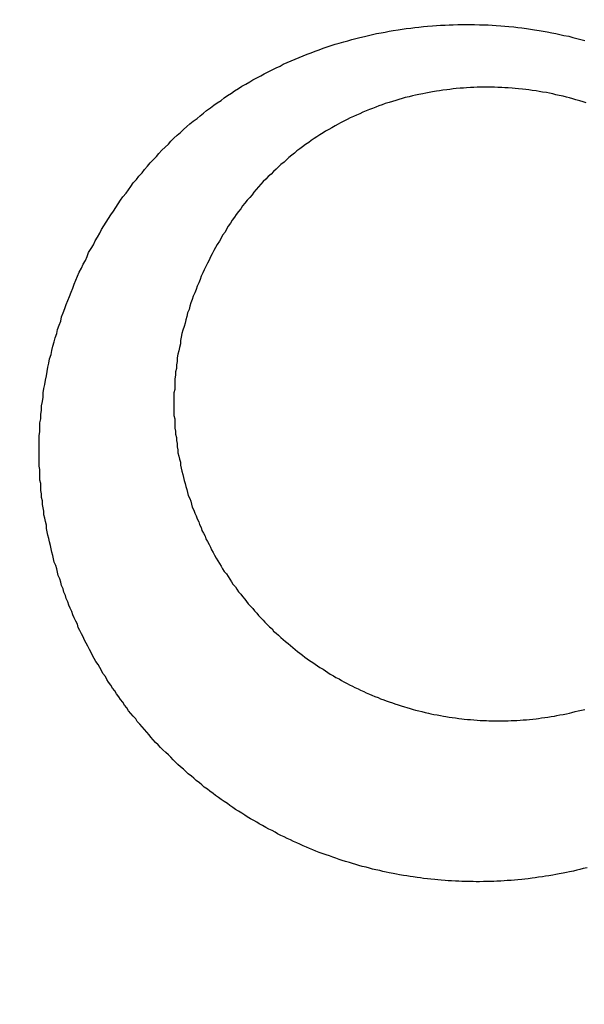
# Model space of a CAD drawing. Header units: millimetres. Extents: x -604189 to 881711, y -381903 to -7297.
# Tile 732 of 1056: x -572245 to -572238, y -161833 to -161821. Entities that reach past the tile are written whole.
import ezdxf

# ---------------------------------------------------------------- set-up
doc = ezdxf.new("R2010")
doc.units = ezdxf.units.MM
doc.header["$LTSCALE"] = 100
doc.linetypes.add('0.5_0.5', pattern=[1, 0.5, -0.5])
doc.linetypes.add('ACAD_ISO04W100', pattern=[30.5, 24, -3, 0.5, -3])
doc.layers.get('Defpoints').update_dxf_attribs({"color": 30})
doc.layers.add('OPIS', color=7, linetype='Continuous')
doc.layers.add('strop osie', color=80, linetype='ACAD_ISO04W100', lineweight=5)
doc.styles.get("Standard").update_dxf_attribs({"font": 'romans.shx', "width": 0.5})
doc.dimstyles.new('1 50', dxfattribs={"dimtxt": 150, "dimasz": 80, "dimexe": 1, "dimexo": 1, "dimgap": 20, "dimtad": 1, "dimdec": 0, "dimlfac": 0.1, "dimtxsty": 'Standard', "dimblk": 'ARCHTICK', "dimcen": 200, "dimclrd": 2, "dimadec": 1, "dimazin": 0, "dimtfac": 1, "dimtdec": 0, "dimtmove": 0, "dimatfit": 3, "dimldrblk": 'ARCHTICK', "dimfxl": 120, "dimfxlon": 1, "dimtfill": 1, "dimarcsym": 0})

# ---------------------------------------------------------------- blocks, each defined once
blk = doc.blocks.new('_ArchTick')
at = {"layer": 'strop osie', "color": 0, "const_width": 0.15}
blk.add_lwpolyline([(-0.5, -0.5), (0.5, 0.5)], dxfattribs=at)
blk = doc.blocks.new('*D3294')
at = {"layer": 'Defpoints', "color": 0, "linetype": 'ByBlock', "lineweight": 5, "transparency": 16777216}
for p in [(-595783.126, -159420.303), (-593748.924, -159420.303), (-552118.935, -179940.303)]:
    blk.add_point(p, dxfattribs=at)
at = {"layer": 'OPIS', "color": 0, "linetype": 'Continuous', "lineweight": -2, "transparency": 16777216}
for p, q in [((-595723.126, -159420.303), (-595784.126, -159420.303)), ((-595723.126, -179940.303), (-595784.126, -179940.303))]:
    blk.add_line(p, q, dxfattribs=at)
at = {"layer": 'OPIS', "color": 2, "lineweight": -2, "transparency": 16777216}
blk.add_line((-595783.126, -179940.303), (-595783.126, -159420.303), dxfattribs=at)
at = {"layer": 'OPIS', "color": 2, "linetype": 'ByBlock', "lineweight": -2, "transparency": 16777216, "xscale": 80, "yscale": 80, "zscale": 80}
for p, rotation in [((-595783.126, -159420.303), 90), ((-595783.126, -179940.303), 270)]:
    blk.add_blockref('_ArchTick', p, dxfattribs=dict(at, rotation=rotation))
at = {"layer": 'OPIS', "color": 0, "linetype": 'ByBlock', "lineweight": 13, "transparency": 16777216, "insert": (-595878.126, -169680.303), "char_height": 150, "attachment_point": 5, "rotation": 90, "bg_fill": 3, "box_fill_scale": 1.1, "bg_fill_color": 256, "bg_fill_true_color": 13158600, "bg_fill_transparency": 0}
blk.add_mtext('2052', dxfattribs=at)

msp = doc.modelspace()

# ---------------------------------------------------------------- hatches: boundary and pattern name
at = {"layer": 'OPIS', "linetype": 'ByBlock', "lineweight": 9}
h = msp.add_hatch(dxfattribs=at)
h.set_pattern_fill('ANSI37', color=0, scale=120, angle=45)
h.set_pattern_definition([(90, (-306927.96, 32475.8), (-381, 0), []), (180, (-306927.96, 32475.8), (-6e-14, -381), [])])
h.paths.add_polyline_path([(-564958.914, -172987.785), (-564958.914, -172265.291), (-565588.914, -172265.291), (-565588.914, -172265.291), (-565628.914, -172265.291), (-565628.914, -172420.3), (-565928.914, -172420.3), (-565928.914, -172265.293), (-565968.914, -172265.293), (-566598.914, -172265.293), (-566598.914, -172987.791, -0.414214), (-566255.978, -173330.728, -0.414052), (-566598.725, -173673.665), (-564960.201, -173673.656, -0.413115), (-565301.851, -173330.722, -0.414214)])
h.paths.add_polyline_path([(-563317.853, -172270.285), (-563958.914, -172270.285), (-563958.914, -172270.285), (-563998.914, -172270.285), (-563998.914, -172420.3), (-564288.914, -172420.3), (-564288.914, -172265.291), (-564328.914, -172265.291), (-564958.914, -172265.291), (-564958.914, -172987.785, -0.414214), (-564615.978, -173330.722, -0.414052), (-564958.725, -173673.658), (-563319.869, -173673.659, -0.412493), (-563660.789, -173330.728, -0.414214), (-563317.853, -172987.791)])
h.paths.add_polyline_path([(-562443.921, -172420.3), (-562658.914, -172420.3), (-562658.914, -172270.285), (-562698.914, -172270.285), (-563317.853, -172270.285), (-563317.853, -172987.791, -0.414214), (-562974.916, -173330.728, -0.414052), (-563317.663, -173673.665), (-562443.921, -173685.504)])
h.paths.add_polyline_path([(-562030.397, -172946.835, -0.330214), (-561835.821, -172684.34, -0.155268), (-561986.974, -172216.948, -0.443866), (-562283.974, -172485.594), (-562283.974, -172198.948), (-562289.824, -172198.948), (-562289.824, -172161.148), (-562318.924, -172161.148), (-562318.924, -172420.3), (-562443.921, -172420.3), (-562443.921, -173690.906), (-562060.928, -173690.694), (-562060.928, -173828.803), (-561442.163, -173828.803), (-561440.598, -173828.041), (-561440.598, -173828.803), (-560917.614, -173828.803), (-560910.306, -172420.3), (-561118.924, -172420.3), (-561118.924, -172161.148), (-561141.424, -172161.148), (-561141.424, -172207.948), (-561147.274, -172207.948), (-561147.274, -173026.498, -0.106281), (-561482.373, -172966.064, -0.965528)])
h.paths.add_polyline_path([(-569358.914, -172147.298), (-569368.914, -172147.298), (-569368.914, -172152.298), (-569358.914, -172420.3)], flags=16)
h.paths.add_polyline_path([(-569434.414, -172167.566), (-569436.684, -172167.037, -0.348623), (-569444.414, -172157.298, -0.414214), (-569434.414, -172147.298), (-569432.914, -172147.298), (-569432.914, -172137.298), (-569412.914, -172137.298), (-569412.914, -172095.298), (-569358.914, -172095.298), (-569358.914, -172147.298), (-569368.914, -172152.298)], flags=16)
h.paths.add_polyline_path([(-569444.414, -172157.298, -1), (-569424.414, -172157.298, -0.414214), (-569434.414, -172167.298), (-569434.414, -172167.566), (-569432.144, -172167.037, -0.482996)], flags=16)
h.paths.add_polyline_path([(-570317.764, -172888.159, -1), (-569769.066, -172888.159, -1)], flags=16)
h.paths.add_polyline_path([(-566598.914, -172265.293), (-567228.914, -172265.293), (-567228.914, -172265.293), (-567268.914, -172265.293), (-567268.914, -172420.3), (-567568.914, -172420.3), (-567568.914, -172265.291), (-567608.914, -172265.291), (-568238.914, -172265.291), (-568238.914, -172987.788, -0.414214), (-567895.978, -173330.725, -1), (-568581.851, -173330.725, -0.414214), (-568238.914, -172987.788), (-568238.914, -172265.291), (-568868.914, -172265.291), (-568868.914, -172265.291), (-568908.914, -172265.291), (-568908.914, -172420.3), (-569233.914, -172420.3), (-569233.913, -173827.215), (-569188.929, -173827.19), (-569188.929, -173694.629), (-566598.725, -173673.665, -0.414375), (-566941.851, -173330.728, -0.414214), (-566598.914, -172987.791)])
h.paths.add_polyline_path([(-572120.786, -158265.615), (-571320.791, -158262.947), (-571633.005, -158577.251, -0.297068), (-571469.456, -158828.231, -0.419695), (-571748.929, -159102.533), (-571748.929, -159611.059), (-571275.713, -159611.059), (-571214.429, -159611.059), (-571192.429, -159611.059), (-571148.429, -159611.059), (-571148.429, -159601.059), (-571085.429, -159601.059), (-570335.942, -159605.109), (-570335.942, -159420.303), (-569233.921, -159420.303), (-569233.921, -158097.444), (-574223.921, -158097.444), (-574223.921, -159420.303), (-573158.929, -159420.303), (-573158.929, -159611.059), (-573086.929, -159611.059), (-572477.429, -159612.072), (-572477.429, -159611.059), (-572455.429, -159611.059), (-572411.429, -159611.059), (-572411.429, -159601.059), (-572348.429, -159601.059), (-571748.929, -159603.45), (-571748.929, -159102.533, -0.408754), (-572018.154, -158828.231, -0.334215), (-571819.787, -158564.613)])
h.paths.add_polyline_path([(-571515.036, -159592.366), (-571515.339, -159252.667), (-571963.115, -159253.066), (-571962.812, -159592.766)], flags=24)
h.paths.add_polyline_path([(-571705.061, -158166.881), (-571705.061, -157654.119), (-571945.061, -157654.119), (-571945.061, -158166.881)], flags=9)
h.paths.add_polyline_path([(-563090.358, -172828.22), (-563090.667, -172481.849), (-563538.443, -172482.249), (-563538.134, -172828.62)], flags=9)
h.paths.add_polyline_path([(-561529.777, -172649.99), (-561530.086, -172303.619), (-561977.862, -172304.018), (-561977.553, -172650.389)], flags=25)
h.paths.add_polyline_path([(-561455.962, -173757.531), (-561455.962, -174270.293), (-561215.962, -174270.293), (-561215.962, -173757.531)], flags=9)
h.paths.add_polyline_path([(-569817.151, -172584.642), (-569817.454, -172244.943), (-570265.23, -172245.342), (-570264.927, -172585.042)], flags=24)
h.paths.add_polyline_path([(-570193.415, -172731.493), (-570193.415, -173044.826), (-569893.415, -173044.826), (-569893.415, -172731.493)], flags=8)
h.paths.add_polyline_path([(-570746.563, -173757.531), (-570746.563, -174270.293), (-570506.563, -174270.293), (-570506.563, -173757.531)], flags=9)
h.paths.add_polyline_path([(-570778.783, -172791.689), (-570246.64, -172791.689), (-570246.64, -172566.689), (-570778.783, -172566.689)], flags=24)
h.paths.add_polyline_path([(-572214.965, -173241.751), (-569885.679, -173241.751), (-569885.679, -172973.894), (-572214.965, -172973.894)], flags=24)
edge = h.paths.add_edge_path()
edge.add_line((-569358.914, -172220.297), (-569358.914, -171970.3))
edge.add_line((-569358.914, -171970.3), (-572181.901, -171970.3))
edge.add_line((-572181.901, -171970.3), (-572181.901, -172095.298))
edge.add_line((-572181.901, -172095.298), (-572109.901, -172095.298))
edge.add_line((-572109.901, -172095.298), (-572048.617, -172095.298))
edge.add_line((-572048.617, -172095.298), (-571561.686, -172095.298))
edge.add_line((-571561.686, -172095.298), (-571500.401, -172095.298))
edge.add_line((-571500.401, -172095.298), (-571478.401, -172095.298))
edge.add_line((-571478.401, -172095.298), (-571456.401, -172095.298))
edge.add_line((-571456.401, -172095.298), (-571395.117, -172095.298))
edge.add_line((-571395.117, -172095.298), (-570908.199, -172095.298))
edge.add_line((-570908.199, -172095.298), (-570846.914, -172095.298))
edge.add_line((-570846.914, -172095.298), (-570774.914, -172095.298))
edge.add_line((-570774.914, -172095.298), (-570728.914, -172095.298))
edge.add_line((-570728.914, -172095.298), (-570728.914, -172085.298))
edge.add_line((-570728.914, -172085.298), (-570665.914, -172085.298))
edge.add_line((-570665.914, -172085.298), (-569465.914, -172095.298))
edge.add_line((-569465.914, -172095.298), (-570268.581, -172095.298))
edge.add_line((-570268.581, -172095.298), (-570268.581, -172119.798))
edge.add_line((-570268.581, -172119.798), (-570197.581, -172119.798))
edge.add_line((-570197.581, -172119.798), (-569593.199, -172119.798))
edge.add_line((-569593.199, -172119.798), (-569516.914, -172119.798))
edge.add_line((-569516.914, -172119.798), (-569516.914, -172139.798))
edge.add_line((-569516.914, -172139.798), (-569593.199, -172139.798))
edge.add_line((-569593.199, -172139.798), (-570228.914, -172139.798))
edge.add_line((-570228.914, -172139.798), (-570268.581, -172139.798))
edge.add_line((-570268.581, -172139.798), (-570268.581, -172147.298))
edge.add_line((-570268.581, -172147.298), (-570288.581, -172147.298))
edge.add_line((-570288.581, -172147.298), (-570367.581, -172147.298))
edge.add_arc((-570667.414, -172157.298), 300, -95.73917, 1.91021, ccw=False)
edge.add_line((-570697.414, -172455.794), (-570697.414, -172167.566))
edge.add_line((-570697.414, -172167.566), (-570772.914, -172149.967))
edge.add_line((-570772.914, -172149.967), (-570772.914, -172147.298))
edge.add_line((-570772.914, -172147.298), (-570846.914, -172147.298))
edge.add_line((-570846.914, -172147.298), (-570908.199, -172147.298))
edge.add_line((-570908.199, -172147.298), (-571395.117, -172147.298))
edge.add_line((-571395.117, -172147.298), (-571456.401, -172147.298))
edge.add_line((-571456.401, -172147.298), (-571478.401, -172147.298))
edge.add_line((-571478.401, -172147.298), (-571500.401, -172147.298))
edge.add_line((-571500.401, -172147.298), (-571561.686, -172147.298))
edge.add_line((-571561.686, -172147.298), (-572048.617, -172147.298))
edge.add_line((-572048.617, -172147.298), (-572109.901, -172147.298))
edge.add_line((-572109.901, -172147.298), (-572181.901, -172147.298))
edge.add_line((-572181.901, -172147.298), (-572181.901, -172420.3))
edge.add_line((-572181.901, -172420.3), (-572288.93, -172420.3))
edge.add_line((-572288.93, -172420.3), (-572288.929, -173828.901))
edge.add_line((-572288.929, -173828.901), (-569233.913, -173827.215))
edge.add_line((-569233.913, -173827.215), (-569233.914, -172220.297))
edge.add_line((-569233.914, -172220.297), (-569358.914, -172220.297))
at = {"layer": 'OPIS', "linetype": 'ByBlock', "lineweight": 15}
h = msp.add_hatch(dxfattribs=at)
h.set_pattern_fill('ANSI37', color=0, scale=80, angle=45)
h.set_pattern_definition([(90, (-306927.96, 32475.8), (-254, 0), []), (180, (-306927.96, 32475.8), (-3e-14, -254), [])])
h.paths.add_polyline_path([(-559745.616, -168470.303), (-559845.616, -168470.303), (-559845.616, -168410.303), (-559745.616, -168410.303), (-559745.616, -168350.303), (-560845.616, -168350.303), (-560845.616, -168410.303), (-560745.616, -168410.303), (-560745.616, -168470.303, 0.267949), (-560295.616, -169249.726), (-560295.616, -169481.184, -0.414214), (-559952.679, -169824.121, -1), (-560638.553, -169824.121, -0.414214), (-560295.616, -169481.184), (-560295.616, -169249.726, -0.267949), (-560745.616, -168470.303), (-560845.616, -168470.303), (-560845.616, -168350.303), (-561118.924, -168350.303), (-561118.924, -172095.291), (-559553.922, -172095.29), (-559553.924, -168350.303), (-559745.616, -168350.303)])
h.paths.add_polyline_path([(-560989.238, -171970.288), (-560989.238, -171369.43), (-560514.238, -171369.43, -0.414232), (-560506.238, -171377.43), (-560506.238, -171961.436, -0.403374), (-560513.94, -171969.43), (-560989.238, -171969.43), (-560998.924, -171970.288)], flags=16)
h.paths.add_polyline_path([(-560569.238, -171447.43), (-560569.238, -171891.43, -0.414209), (-560619.237, -171941.43), (-560824.236, -171941.432, -0.414225), (-560874.238, -171891.432), (-560874.238, -171447.432, -0.414209), (-560824.238, -171397.432), (-560619.238, -171397.43, -0.414216)], flags=0)
h.paths.add_polyline_path([(-560754.738, -171692.272), (-560768.264, -171689.534), (-560778.52, -171674.091), (-560777.58, -171669.433), (-560791.338, -171669.433), (-560788.513, -171683.421), (-560780.618, -171695.311), (-560768.728, -171703.206), (-560754.738, -171706.031)], flags=0)
h.paths.add_polyline_path([(-560926.538, -171669.432), (-560944.038, -171669.432), (-560944.038, -171669.432), (-560938.912, -171681.806), (-560926.538, -171686.932)], flags=0)
h.paths.add_polyline_path([(-559553.926, -164304.92), (-559553.926, -164080.303), (-560998.924, -164080.303), (-560998.924, -164130.303), (-561051.758, -164130.303), (-561051.758, -164230.303), (-561112.409, -164230.303), (-561118.259, -165128.236), (-561111.758, -165130.303), (-561051.758, -165130.303), (-561051.758, -165230.303), (-560998.924, -165230.303), (-560998.924, -165930.303), (-560968.924, -165930.303), (-559691.758, -165930.303), (-559691.758, -166884.924, -0.259771), (-560368.468, -166480.303), (-560576.781, -166480.303, -0.694758), (-561118.924, -166682.141), (-561118.924, -167150.303), (-559553.924, -167150.303), (-559553.925, -165742.585, -0.501722), (-560517.887, -165023.753, -0.501722)])
h.paths.add_polyline_path([(-561051.758, -166930.303), (-561051.758, -167030.303), (-561111.758, -167030.303), (-561111.758, -166930.303)], flags=16)
h.paths.add_polyline_path([(-559553.926, -164304.92, 0.501722), (-560517.887, -165023.753, 0.501722), (-559553.925, -165742.585)], flags=17)
h.paths.add_polyline_path([(-559017.887, -165023.753, 0.331805), (-559553.926, -164304.92), (-559553.925, -165742.585, 0.331804)], flags=17)
h.paths.add_polyline_path([(-558393.92, -165930.303), (-559553.925, -165930.303), (-559553.924, -167030.303), (-558393.92, -167030.303)])
edge = h.paths.add_edge_path(flags=16)
edge.add_ellipse((-558869.257, -166529.058), major_axis=(0, 174.945), ratio=0.835608, start_angle=0, end_angle=180, ccw=False)
edge.add_line((-558869.023, -166354.089), (-558868.837, -166354.113))
edge.add_line((-558868.837, -166354.113), (-558551.758, -166354.113))
edge.add_ellipse((-558534.042, -166361.126), major_axis=(0, 22.068), ratio=0.905257, start_angle=0, end_angle=83.7318, ccw=False)
edge.add_line((-558534.042, -166339.058), (-558415.442, -166339.058))
edge.add_line((-558415.442, -166339.058), (-558415.442, -166719.058))
edge.add_line((-558415.442, -166719.058), (-558534.042, -166719.058))
edge.add_ellipse((-558534.042, -166696.99), major_axis=(0, 22.068), ratio=0.905257, start_angle=108.5291, end_angle=180, ccw=False)
edge.add_line((-558552.984, -166704.003), (-558869.257, -166704.003))
edge = h.paths.add_edge_path(flags=16)
edge.add_ellipse((-558655.149, -165473.071), major_axis=(119.577, 0), ratio=0.9754616, start_angle=134.53493, end_angle=225.46507, ccw=False)
edge.add_ellipse((-558571.362, -165553.094), major_axis=(-236.828, 0), ratio=0.9754616, start_angle=293.07706, end_angle=315.06459, ccw=False)
edge.add_ellipse((-558581.121, -165519.064), major_axis=(-200.962, 0), ratio=0.9754616, start_angle=268.86913, end_angle=294.41602, ccw=False)
edge.add_line((-558577.155, -165323.071), (-558434.725, -165323.071))
edge.add_line((-558434.725, -165323.071), (-558434.725, -165623.07))
edge.add_line((-558434.725, -165623.07), (-558577.155, -165623.07))
edge.add_ellipse((-558581.121, -165427.077), major_axis=(200.962, 0), ratio=0.9754616, start_angle=245.58398, end_angle=271.13087, ccw=False)
edge.add_ellipse((-558571.362, -165393.047), major_axis=(-236.828, 0), ratio=0.9754616, start_angle=404.93541, end_angle=426.92294, ccw=False)
h.paths.add_polyline_path([(-559691.758, -166075.303), (-560476.988, -166075.303, 0.131652), (-560368.468, -166480.303), (-559691.758, -166480.303)], flags=17)
h.paths.add_polyline_path([(-560476.988, -166075.303), (-559691.758, -166075.303), (-559691.758, -165930.303), (-560991.758, -165930.303), (-561051.758, -165930.303), (-561051.758, -166030.303), (-561118.924, -166030.303), (-561118.924, -166278.466, -0.694758), (-560576.781, -166480.303), (-560368.468, -166480.303, -0.131652)], flags=17)
h.paths.add_polyline_path([(-571773.92, -161590.543), (-574108.188, -161590.543), (-574098.917, -166615.286), (-571773.92, -166615.284)])
h.paths.add_polyline_path([(-559933.216, -164919.201), (-558639.203, -164919.201), (-558639.203, -164793.34), (-559933.216, -164793.34)], flags=25)
h.paths.add_polyline_path([(-560038.72, -166687.588), (-559732.99, -166687.588), (-559732.99, -166284.59), (-560038.72, -166284.59)], flags=25)
h.paths.add_polyline_path([(-559928.871, -165007.1), (-559413.75, -165007.1), (-559413.75, -164907.76), (-559928.871, -164907.76)], flags=9)
h.paths.add_polyline_path([(-559933.216, -164919.201), (-558639.203, -164919.201), (-558639.203, -164793.34), (-559933.216, -164793.34)], flags=25)
h.paths.add_polyline_path([(-560330.859, -165014.578), (-559994.182, -165014.578), (-559994.182, -164899.195), (-560330.859, -164899.195)], flags=24)
h.paths.add_polyline_path([(-560290.204, -164902.837), (-560108.354, -164902.837), (-560108.354, -164804.807), (-560290.204, -164804.807)], flags=24)
h.paths.add_polyline_path([(-560498.866, -166997.342), (-559983.744, -166997.342), (-559983.744, -166898.002), (-560498.866, -166898.002)], flags=24)
h.paths.add_polyline_path([(-560498.79, -166887.342), (-559655.724, -166887.342), (-559655.724, -166788.002), (-560498.79, -166788.002)], flags=24)
h.paths.add_polyline_path([(-560900.853, -167004.82), (-560564.177, -167004.82), (-560564.177, -166889.437), (-560900.853, -166889.437)], flags=24)
h.paths.add_polyline_path([(-560860.199, -166893.079), (-560678.349, -166893.079), (-560678.349, -166795.049), (-560860.199, -166795.049)], flags=24)
h.paths.add_polyline_path([(-560525.168, -170610.564), (-560010.047, -170610.564), (-560010.047, -170511.224), (-560525.168, -170511.224)], flags=24)
h.paths.add_polyline_path([(-560529.513, -170522.665), (-559444.307, -170522.665), (-559444.307, -170396.804), (-560529.513, -170396.804)], flags=9)
h.paths.add_polyline_path([(-560927.156, -170618.042), (-560590.479, -170618.042), (-560590.479, -170502.659), (-560927.156, -170502.659)], flags=24)
h.paths.add_polyline_path([(-560886.501, -170506.301), (-560704.651, -170506.301), (-560704.651, -170408.271), (-560886.501, -170408.271)], flags=24)
h.paths.add_polyline_path([(-560065.3, -168940.358), (-560065.3, -168600.658), (-560513.076, -168600.658), (-560513.076, -168940.358)], flags=24)
h.paths.add_polyline_path([(-559111.526, -164087.386), (-558760.99, -164087.386), (-558760.815, -164093.192), (-558760.644, -164098.997), (-558760.476, -164104.803), (-558760.311, -164110.608), (-558760.15, -164116.414), (-558759.991, -164122.22), (-558759.835, -164128.025), (-558759.683, -164133.831), (-558759.534, -164139.637), (-558759.387, -164145.443), (-558759.244, -164151.25), (-558759.104, -164157.056), (-558758.967, -164162.862), (-558758.833, -164168.669), (-558758.702, -164174.475), (-558758.575, -164180.282), (-558758.45, -164186.088), (-558758.328, -164191.895), (-558758.21, -164197.701), (-558758.094, -164203.508), (-558757.982, -164209.315), (-558757.872, -164215.122), (-558757.766, -164220.929), (-558757.663, -164226.736), (-558757.563, -164232.543), (-558757.465, -164238.35), (-558757.371, -164244.157), (-558757.28, -164249.965), (-558757.192, -164255.772), (-558757.107, -164261.579), (-558757.025, -164267.387), (-558756.946, -164273.194), (-558756.87, -164279.001), (-558756.797, -164284.809), (-558756.728, -164290.616), (-558756.661, -164296.424), (-558756.598, -164302.232), (-558756.538, -164308.039), (-558756.482, -164313.847), (-558756.428, -164319.654), (-558756.378, -164325.462), (-558756.332, -164331.27), (-558756.288, -164337.078), (-558756.248, -164342.885), (-558756.212, -164348.693), (-558756.178, -164354.501), (-558756.147, -164360.309), (-558756.118, -164366.117), (-558756.091, -164371.925), (-558756.066, -164377.733), (-558756.042, -164383.541), (-558756.02, -164389.348), (-558756.004, -164395.156), (-558755.999, -164400.964), (-558756.007, -164406.772), (-558756.031, -164412.58), (-558756.073, -164418.388), (-558756.132, -164424.195), (-558756.21, -164430.003), (-558756.308, -164435.81), (-558756.425, -164441.617), (-558756.562, -164447.423), (-558756.72, -164453.229), (-558756.898, -164459.034), (-558757.098, -164464.838), (-558757.32, -164470.642), (-558757.565, -164476.445), (-558757.837, -164482.247), (-558758.138, -164488.047), (-558758.47, -164493.845), (-558758.837, -164499.642), (-558759.241, -164505.435), (-558759.684, -164511.226), (-558760.175, -164517.014), (-558760.725, -164522.795), (-558761.35, -164528.569), (-558762.06, -164534.333), (-558762.874, -164540.084), (-558763.809, -164545.816), (-558764.883, -164551.524), (-558766.116, -164557.201), (-558767.538, -164562.832), (-558769.177, -164568.402), (-558771.062, -164573.894), (-558773.233, -164579.28), (-558775.735, -164584.521), (-558778.61, -164589.566), (-558781.897, -164594.354), (-558785.628, -164598.798), (-558789.808, -164602.827), (-558794.374, -164606.413), (-558799.255, -164609.556), (-558804.382, -164612.284), (-558809.694, -164614.629), (-558815.143, -164616.63), (-558820.694, -164618.326), (-558826.325, -164619.753), (-558832.011, -164620.95), (-558837.732, -164621.95), (-558843.479, -164622.786), (-558849.244, -164623.49), (-558855.021, -164624.092), (-558860.805, -164624.612), (-558866.595, -164625.056), (-558872.391, -164625.431), (-558878.19, -164625.744), (-558883.993, -164625.999), (-558889.798, -164626.204), (-558895.604, -164626.363), (-558901.411, -164626.484), (-558907.218, -164626.57), (-558913.026, -164626.629), (-558918.834, -164626.664), (-558924.642, -164626.683), (-558930.45, -164626.69), (-558936.258, -164626.691), (-558941.521, -164626.69), (-558946.785, -164626.685), (-558952.048, -164626.672), (-558957.312, -164626.645), (-558962.575, -164626.602), (-558967.838, -164626.537), (-558973.1, -164626.447), (-558978.362, -164626.327), (-558983.623, -164626.174), (-558988.883, -164625.983), (-558994.142, -164625.75), (-558999.398, -164625.47), (-559004.651, -164625.141), (-559009.9, -164624.756), (-559015.145, -164624.311), (-559020.383, -164623.802), (-559025.614, -164623.22), (-559030.834, -164622.543), (-559036.037, -164621.747), (-559041.216, -164620.812), (-559046.364, -164619.713), (-559051.466, -164618.424), (-559056.508, -164616.915), (-559061.47, -164615.16), (-559066.326, -164613.131), (-559071.043, -164610.799), (-559075.583, -164608.137), (-559079.894, -164605.121), (-559083.925, -164601.738), (-559087.622, -164597.995), (-559090.945, -164593.918), (-559093.905, -164589.566), (-559096.527, -164585.003), (-559098.839, -164580.275), (-559100.873, -164575.422), (-559102.662, -164570.472), (-559104.238, -164565.45), (-559105.625, -164560.373), (-559106.843, -164555.253), (-559107.915, -164550.1), (-559108.86, -164544.923), (-559109.695, -164539.726), (-559110.431, -164534.514), (-559111.082, -164529.291), (-559111.66, -164524.059), (-559112.176, -164518.821), (-559112.639, -164513.578), (-559113.058, -164508.331), (-559113.442, -164503.082), (-559113.794, -164497.83), (-559114.116, -164492.577), (-559114.412, -164487.322), (-559114.682, -164482.065), (-559114.93, -164476.808), (-559115.157, -164471.549), (-559115.363, -164466.29), (-559115.551, -164461.03), (-559115.72, -164455.769), (-559115.872, -164450.508), (-559116.007, -164445.246), (-559116.125, -164439.984), (-559116.227, -164434.721), (-559116.313, -164429.459), (-559116.383, -164424.196), (-559116.438, -164418.933), (-559116.477, -164413.669), (-559116.503, -164408.406), (-559116.515, -164403.142), (-559116.515, -164397.879), (-559116.505, -164392.616), (-559116.488, -164387.352), (-559116.467, -164382.089), (-559116.445, -164376.825), (-559116.422, -164371.562), (-559116.398, -164366.299), (-559116.372, -164361.035), (-559116.344, -164355.772), (-559116.314, -164350.508), (-559116.282, -164345.245), (-559116.247, -164339.982), (-559116.21, -164334.718), (-559116.169, -164329.455), (-559116.126, -164324.192), (-559116.08, -164318.929), (-559116.032, -164313.665), (-559115.98, -164308.402), (-559115.926, -164303.139), (-559115.87, -164297.876), (-559115.811, -164292.613), (-559115.749, -164287.35), (-559115.684, -164282.087), (-559115.617, -164276.824), (-559115.547, -164271.561), (-559115.475, -164266.298), (-559115.4, -164261.035), (-559115.323, -164255.772), (-559115.244, -164250.509), (-559115.161, -164245.246), (-559115.077, -164239.984), (-559114.99, -164234.721), (-559114.9, -164229.458), (-559114.808, -164224.196), (-559114.713, -164218.933), (-559114.616, -164213.67), (-559114.517, -164208.408), (-559114.415, -164203.145), (-559114.31, -164197.883), (-559114.203, -164192.621), (-559114.093, -164187.358), (-559113.981, -164182.096), (-559113.866, -164176.834), (-559113.749, -164171.572), (-559113.629, -164166.31), (-559113.506, -164161.048), (-559113.382, -164155.786), (-559113.254, -164150.524), (-559113.124, -164145.262), (-559112.991, -164140), (-559112.856, -164134.739), (-559112.719, -164129.477), (-559112.578, -164124.215), (-559112.436, -164118.954), (-559112.29, -164113.692), (-559112.142, -164108.431), (-559111.992, -164103.17), (-559111.839, -164097.908), (-559111.684, -164092.647)])
edge = h.paths.add_edge_path()
edge.add_line((-558393.92, -164080.303), (-559553.926, -164080.303))
edge.add_line((-559553.926, -164080.303), (-559553.926, -164304.92))
edge.add_arc((-559767.887, -165023.753), 750, 0, 73.424314, ccw=False)
edge.add_arc((-559767.887, -165023.753), 750, -73.424255, 0, ccw=False)
edge.add_line((-559553.925, -165742.585), (-559553.925, -165830.303))
edge.add_line((-559553.925, -165830.303), (-558393.92, -165830.303))
edge.add_line((-558393.92, -165830.303), (-558393.92, -164080.303))

# ---------------------------------------------------------------- next in the draw order: dimensions: what is measured, and where the dimension line sits
at = {"layer": 'OPIS', "color": 0, "linetype": 'ByBlock', "lineweight": 13}
dim = msp.add_linear_dim(base=(-595783.126, -159420.303), p1=(-552118.935, -179940.303), p2=(-593748.924, -159420.303), angle=90, dimstyle='1 50', override={"dimtmove": 1, "dimfxl": 60, "dimarcsym": 1}, dxfattribs=at)
dim.commit()
dim.dimension.update_dxf_attribs({"geometry": '*D3294', "text_midpoint": (-595878.126, -169680.303)})

# ---------------------------------------------------------------- next in the draw order: hatches: boundary and pattern name
at = {"layer": 'OPIS', "linetype": '0.5_0.5', "lineweight": 13}
h = msp.add_hatch(dxfattribs=at)
h.set_pattern_fill('ANSI37', color=0, scale=130)
h.set_pattern_definition([(45, (-597218.54, 256668.8), (-291.85832, 291.85832), []), (135, (-597218.54, 256668.8), (-291.85832, -291.85832), [])])
edge = h.paths.add_edge_path(flags=16)
edge.add_line((-570958.916, -168985.281), (-571058.916, -168985.281))
edge.add_line((-571058.916, -168985.281), (-572598.916, -168985.281))
edge.add_line((-572598.916, -168985.281), (-572598.915, -170470.3))
edge.add_line((-572598.915, -170470.3), (-570825.763, -170470.3))
edge.add_arc((-570508.916, -170339.099), 342.937, 180, 202.49364, ccw=False)
edge.add_arc((-570508.916, -170339.099), 342.937, 90, 180, ccw=False)
edge.add_line((-570508.916, -169996.163), (-570508.916, -169764.704))
edge.add_arc((-570058.916, -168985.281), 900, 180, 240, ccw=False)
edge = h.paths.add_edge_path(flags=17)
edge.add_line((-569358.915, -170085.281), (-569358.916, -168985.281))
edge.add_line((-569358.916, -168985.281), (-569358.917, -168985.281))
edge.add_line((-569358.917, -168985.281), (-569958.916, -168985.281))
edge.add_line((-569958.916, -168985.281), (-570058.916, -168985.281))
edge.add_line((-570058.916, -168985.281), (-570058.916, -168925.281))
edge.add_line((-570058.916, -168925.281), (-569958.916, -168925.281))
edge.add_line((-569958.916, -168925.281), (-569958.916, -168865.281))
edge.add_line((-569958.916, -168865.281), (-569358.916, -168865.281))
edge.add_line((-569358.916, -168865.281), (-569358.917, -166865.281))
edge.add_line((-569358.917, -166865.281), (-574098.917, -166865.286))
edge.add_line((-574098.917, -166865.286), (-574098.914, -171970.3))
edge.add_line((-574098.914, -171970.3), (-572608.913, -171970.3))
edge.add_line((-572608.913, -171970.3), (-571504.913, -170590.3))
edge.add_line((-571504.913, -170590.3), (-572718.915, -170590.3))
edge.add_line((-572718.915, -170590.3), (-572718.916, -168865.281))
edge.add_line((-572718.916, -168865.281), (-571058.916, -168865.281))
edge.add_line((-571058.916, -168865.281), (-571058.916, -168925.281))
edge.add_line((-571058.916, -168925.281), (-570958.916, -168925.281))
edge.add_line((-570958.916, -168925.281), (-570958.916, -168985.281))
edge.add_arc((-570058.916, -168985.281), 900, 180, 240)
edge.add_line((-570508.916, -169764.704), (-570508.916, -169996.163))
edge.add_arc((-570508.916, -170339.099), 342.937, 0, 90, ccw=False)
edge.add_arc((-570508.916, -170339.099), 342.937, 208.97989, 360, ccw=False)
edge.add_line((-570808.913, -170505.253), (-570808.913, -171171.086))
edge.add_arc((-570808.913, -171220.3), 49.214, 0, 90, ccw=False)
edge.add_arc((-570808.913, -171220.3), 49.214, 270, 360, ccw=False)
edge.add_line((-570808.913, -171269.514), (-570808.913, -171970.3))
edge.add_line((-570808.913, -171970.3), (-569358.914, -171970.3))
edge.add_line((-569358.914, -171970.3), (-569358.915, -170085.281))
h.paths.add_polyline_path([(-561118.924, -159870.303), (-590334.655, -159870.303), (-590334.655, -161470.303), (-562318.924, -161470.303), (-562318.924, -172095.292), (-561118.924, -172095.291), (-561118.924, -168350.303), (-552073.919, -168350.303), (-552073.92, -167150.303), (-561118.924, -167150.303)])
h.paths.add_polyline_path([(-572856.927, -169813.68), (-569451.07, -169813.68), (-569451.07, -169408.68), (-572856.927, -169408.68)], flags=16)

# ---------------------------------------------------------------- next in the draw order: linework, layer by layer
at = {"color": 0}
for points in [[(-572245.046, -161825.987, 0), (-572245.046, -161825.933, 0), (-572245.046, -161825.88, 0), (-572245.046, -161825.826, 0), (-572245.036, -161825.772, 0), (-572245.036, -161825.718, 0), (-572245.036, -161825.664, 0), (-572245.026, -161825.611, 0), (-572245.026, -161825.557, 0), (-572245.016, -161825.503, 0), (-572245.016, -161825.449, 0), (-572245.006, -161825.395, 0), (-572244.996, -161825.342, 0), (-572244.996, -161825.288, 0), (-572244.986, -161825.234, 0), (-572244.976, -161825.181, 0), (-572244.966, -161825.127, 0), (-572244.956, -161825.074, 0), (-572244.946, -161825.02, 0), (-572244.936, -161824.967, 0), (-572244.926, -161824.914, 0), (-572244.916, -161824.861, 0), (-572244.896, -161824.807, 0), (-572244.886, -161824.754, 0), (-572244.876, -161824.702, 0), (-572244.856, -161824.649, 0), (-572244.846, -161824.596, 0), (-572244.826, -161824.544, 0), (-572244.816, -161824.491, 0), (-572244.796, -161824.439, 0), (-572244.776, -161824.387, 0), (-572244.766, -161824.335, 0), (-572244.746, -161824.283, 0), (-572244.726, -161824.231, 0), (-572244.706, -161824.18, 0), (-572244.686, -161824.128, 0), (-572244.666, -161824.077, 0), (-572244.646, -161824.026, 0), (-572244.626, -161823.975, 0), (-572244.606, -161823.925, 0), (-572244.586, -161823.874, 0), (-572244.566, -161823.824, 0), (-572244.546, -161823.774, 0), (-572244.516, -161823.724, 0), (-572244.496, -161823.675, 0), (-572244.466, -161823.626, 0), (-572244.446, -161823.576, 0), (-572244.426, -161823.528, 0), (-572244.396, -161823.479, 0), (-572244.366, -161823.431, 0), (-572244.346, -161823.383, 0), (-572244.316, -161823.335, 0), (-572244.286, -161823.287, 0), (-572244.266, -161823.24, 0), (-572244.236, -161823.193, 0), (-572244.206, -161823.147, 0), (-572244.176, -161823.1, 0), (-572244.146, -161823.054, 0), (-572244.116, -161823.009, 0), (-572244.086, -161822.963, 0), (-572244.056, -161822.918, 0), (-572244.026, -161822.873, 0), (-572243.996, -161822.829, 0), (-572243.956, -161822.785, 0), (-572243.926, -161822.741, 0), (-572243.896, -161822.698, 0), (-572243.866, -161822.655, 0), (-572243.826, -161822.612, 0), (-572243.796, -161822.57, 0), (-572243.756, -161822.528, 0), (-572243.726, -161822.486, 0), (-572243.686, -161822.445, 0), (-572243.656, -161822.405, 0), (-572243.616, -161822.364, 0), (-572243.576, -161822.324, 0), (-572243.546, -161822.285, 0), (-572243.506, -161822.246, 0), (-572243.466, -161822.207, 0), (-572243.426, -161822.169, 0), (-572243.396, -161822.131, 0), (-572243.356, -161822.094, 0), (-572243.316, -161822.057, 0), (-572243.276, -161822.021, 0), (-572243.236, -161821.985, 0), (-572243.196, -161821.949, 0), (-572243.156, -161821.914, 0), (-572243.116, -161821.88, 0), (-572243.066, -161821.846, 0), (-572243.026, -161821.812, 0), (-572242.986, -161821.779, 0), (-572242.946, -161821.746, 0), (-572242.896, -161821.714, 0), (-572242.856, -161821.682, 0), (-572242.816, -161821.65, 0), (-572242.766, -161821.62, 0), (-572242.726, -161821.589, 0), (-572242.686, -161821.559, 0), (-572242.636, -161821.53, 0), (-572242.596, -161821.501, 0), (-572242.546, -161821.472, 0), (-572242.506, -161821.444, 0), (-572242.456, -161821.417, 0), (-572242.406, -161821.389, 0), (-572242.366, -161821.363, 0), (-572242.316, -161821.337, 0), (-572242.266, -161821.311, 0), (-572242.226, -161821.286, 0), (-572242.176, -161821.261, 0), (-572242.126, -161821.237, 0), (-572242.076, -161821.213, 0), (-572242.026, -161821.19, 0), (-572241.986, -161821.167, 0), (-572241.936, -161821.145, 0), (-572241.886, -161821.123, 0), (-572241.836, -161821.102, 0), (-572241.786, -161821.081, 0), (-572241.736, -161821.061, 0), (-572241.686, -161821.041, 0), (-572241.636, -161821.022, 0), (-572241.586, -161821.003, 0), (-572241.536, -161820.985, 0), (-572241.486, -161820.967, 0), (-572241.436, -161820.95, 0), (-572241.386, -161820.933, 0), (-572241.336, -161820.917, 0), (-572241.286, -161820.901, 0), (-572241.226, -161820.886, 0), (-572241.176, -161820.872, 0), (-572241.126, -161820.857, 0), (-572241.076, -161820.844, 0), (-572241.026, -161820.831, 0), (-572240.966, -161820.818, 0), (-572240.916, -161820.806, 0), (-572240.866, -161820.794, 0), (-572240.816, -161820.783, 0), (-572240.756, -161820.773, 0), (-572240.706, -161820.763, 0), (-572240.656, -161820.753, 0), (-572240.606, -161820.744, 0), (-572240.546, -161820.736, 0), (-572240.496, -161820.727, 0), (-572240.446, -161820.72, 0), (-572240.386, -161820.713, 0), (-572240.336, -161820.707, 0), (-572240.286, -161820.701, 0), (-572240.226, -161820.695, 0), (-572240.176, -161820.69, 0), (-572240.116, -161820.686, 0), (-572240.066, -161820.682, 0), (-572240.016, -161820.679, 0), (-572239.956, -161820.676, 0), (-572239.906, -161820.673, 0), (-572239.856, -161820.672, 0), (-572239.796, -161820.67, 0), (-572239.746, -161820.669, 0), (-572239.686, -161820.669, 0), (-572239.636, -161820.669, 0), (-572239.586, -161820.67, 0), (-572239.526, -161820.671, 0), (-572239.476, -161820.673, 0), (-572239.416, -161820.675, 0), (-572239.366, -161820.678, 0), (-572239.316, -161820.681, 0), (-572239.256, -161820.685, 0), (-572239.206, -161820.69, 0), (-572239.156, -161820.695, 0), (-572239.096, -161820.7, 0), (-572239.046, -161820.706, 0), (-572238.996, -161820.712, 0), (-572238.936, -161820.719, 0), (-572238.886, -161820.727, 0), (-572238.836, -161820.735, 0), (-572238.776, -161820.743, 0), (-572238.726, -161820.752, 0), (-572238.676, -161820.762, 0), (-572238.616, -161820.772, 0), (-572238.566, -161820.782, 0), (-572238.516, -161820.793, 0), (-572238.466, -161820.805, 0), (-572238.406, -161820.817, 0), (-572238.356, -161820.83, 0), (-572238.306, -161820.843, 0), (-572238.256, -161820.856, 0), (-572238.206, -161820.871, 0)], [(-572238.186, -161821.65, 0), (-572238.226, -161821.637, 0), (-572238.266, -161821.625, 0), (-572238.316, -161821.613, 0), (-572238.356, -161821.601, 0), (-572238.396, -161821.59, 0), (-572238.436, -161821.579, 0), (-572238.476, -161821.568, 0), (-572238.526, -161821.558, 0), (-572238.566, -161821.549, 0), (-572238.606, -161821.54, 0), (-572238.646, -161821.531, 0), (-572238.686, -161821.523, 0), (-572238.736, -161821.516, 0), (-572238.776, -161821.508, 0), (-572238.816, -161821.502, 0), (-572238.866, -161821.495, 0), (-572238.906, -161821.489, 0), (-572238.946, -161821.484, 0), (-572238.986, -161821.479, 0), (-572239.036, -161821.475, 0), (-572239.076, -161821.471, 0), (-572239.116, -161821.467, 0), (-572239.166, -161821.464, 0), (-572239.206, -161821.461, 0), (-572239.246, -161821.459, 0), (-572239.296, -161821.457, 0), (-572239.336, -161821.456, 0), (-572239.376, -161821.455, 0), (-572239.426, -161821.455, 0), (-572239.466, -161821.455, 0), (-572239.506, -161821.455, 0), (-572239.556, -161821.456, 0), (-572239.596, -161821.458, 0), (-572239.636, -161821.46, 0), (-572239.686, -161821.462, 0), (-572239.726, -161821.465, 0), (-572239.766, -161821.469, 0), (-572239.816, -161821.472, 0), (-572239.856, -161821.477, 0), (-572239.896, -161821.482, 0), (-572239.936, -161821.487, 0), (-572239.986, -161821.493, 0), (-572240.026, -161821.499, 0), (-572240.066, -161821.505, 0), (-572240.116, -161821.513, 0), (-572240.156, -161821.52, 0), (-572240.196, -161821.528, 0), (-572240.236, -161821.537, 0), (-572240.286, -161821.546, 0), (-572240.326, -161821.555, 0), (-572240.366, -161821.565, 0), (-572240.406, -161821.576, 0), (-572240.456, -161821.586, 0), (-572240.496, -161821.598, 0), (-572240.536, -161821.609, 0), (-572240.576, -161821.622, 0), (-572240.616, -161821.634, 0), (-572240.656, -161821.648, 0), (-572240.706, -161821.661, 0), (-572240.746, -161821.675, 0), (-572240.786, -161821.69, 0), (-572240.826, -161821.705, 0), (-572240.866, -161821.72, 0), (-572240.906, -161821.736, 0), (-572240.946, -161821.753, 0), (-572240.986, -161821.769, 0), (-572241.026, -161821.787, 0), (-572241.066, -161821.804, 0), (-572241.106, -161821.823, 0), (-572241.146, -161821.841, 0), (-572241.186, -161821.86, 0), (-572241.226, -161821.88, 0), (-572241.266, -161821.9, 0), (-572241.296, -161821.92, 0), (-572241.336, -161821.941, 0), (-572241.376, -161821.963, 0), (-572241.416, -161821.984, 0), (-572241.456, -161822.007, 0), (-572241.486, -161822.029, 0), (-572241.526, -161822.052, 0), (-572241.566, -161822.076, 0), (-572241.596, -161822.1, 0), (-572241.636, -161822.125, 0), (-572241.666, -161822.15, 0), (-572241.706, -161822.175, 0), (-572241.746, -161822.201, 0), (-572241.776, -161822.227, 0), (-572241.816, -161822.254, 0), (-572241.846, -161822.281, 0), (-572241.876, -161822.308, 0), (-572241.916, -161822.336, 0), (-572241.946, -161822.365, 0), (-572241.976, -161822.394, 0), (-572242.016, -161822.423, 0), (-572242.046, -161822.453, 0), (-572242.076, -161822.483, 0), (-572242.106, -161822.513, 0), (-572242.136, -161822.544, 0), (-572242.176, -161822.575, 0), (-572242.206, -161822.607, 0), (-572242.236, -161822.639, 0), (-572242.266, -161822.671, 0), (-572242.296, -161822.704, 0), (-572242.326, -161822.737, 0), (-572242.356, -161822.771, 0), (-572242.376, -161822.804, 0), (-572242.406, -161822.838, 0), (-572242.436, -161822.873, 0), (-572242.466, -161822.908, 0), (-572242.496, -161822.943, 0), (-572242.516, -161822.978, 0), (-572242.546, -161823.014, 0), (-572242.576, -161823.05, 0), (-572242.596, -161823.086, 0), (-572242.626, -161823.123, 0), (-572242.646, -161823.16, 0), (-572242.676, -161823.197, 0), (-572242.696, -161823.234, 0), (-572242.716, -161823.272, 0), (-572242.746, -161823.31, 0), (-572242.766, -161823.348, 0), (-572242.786, -161823.387, 0), (-572242.816, -161823.425, 0), (-572242.836, -161823.464, 0), (-572242.856, -161823.503, 0), (-572242.876, -161823.543, 0), (-572242.896, -161823.583, 0), (-572242.916, -161823.622, 0), (-572242.936, -161823.663, 0), (-572242.956, -161823.703, 0), (-572242.976, -161823.743, 0), (-572242.996, -161823.784, 0), (-572243.016, -161823.825, 0), (-572243.026, -161823.866, 0), (-572243.046, -161823.907, 0), (-572243.066, -161823.949, 0), (-572243.076, -161823.99, 0), (-572243.096, -161824.032, 0), (-572243.116, -161824.074, 0), (-572243.126, -161824.116, 0), (-572243.146, -161824.158, 0), (-572243.156, -161824.2, 0), (-572243.166, -161824.243, 0), (-572243.186, -161824.285, 0), (-572243.196, -161824.328, 0), (-572243.206, -161824.371, 0), (-572243.216, -161824.414, 0), (-572243.226, -161824.457, 0), (-572243.246, -161824.5, 0), (-572243.256, -161824.543, 0), (-572243.266, -161824.587, 0), (-572243.276, -161824.63, 0), (-572243.276, -161824.674, 0), (-572243.286, -161824.717, 0), (-572243.296, -161824.761, 0), (-572243.306, -161824.804, 0), (-572243.316, -161824.848, 0), (-572243.316, -161824.892, 0), (-572243.326, -161824.936, 0), (-572243.326, -161824.98, 0), (-572243.336, -161825.023, 0), (-572243.336, -161825.067, 0), (-572243.346, -161825.111, 0), (-572243.346, -161825.155, 0), (-572243.346, -161825.199, 0), (-572243.346, -161825.243, 0), (-572243.356, -161825.287, 0), (-572243.356, -161825.331, 0), (-572243.356, -161825.375, 0)], [(-572243.356, -161825.375, 0), (-572243.356, -161825.414, 0), (-572243.356, -161825.454, 0), (-572243.356, -161825.493, 0), (-572243.356, -161825.532, 0), (-572243.356, -161825.572, 0), (-572243.346, -161825.611, 0), (-572243.346, -161825.65, 0), (-572243.346, -161825.689, 0), (-572243.346, -161825.729, 0), (-572243.336, -161825.768, 0), (-572243.336, -161825.807, 0), (-572243.326, -161825.846, 0), (-572243.326, -161825.885, 0), (-572243.316, -161825.924, 0), (-572243.316, -161825.963, 0), (-572243.306, -161826.001, 0), (-572243.306, -161826.04, 0), (-572243.296, -161826.079, 0), (-572243.286, -161826.117, 0), (-572243.276, -161826.156, 0), (-572243.276, -161826.194, 0), (-572243.266, -161826.232, 0), (-572243.256, -161826.271, 0), (-572243.246, -161826.309, 0), (-572243.236, -161826.347, 0), (-572243.226, -161826.385, 0), (-572243.216, -161826.423, 0), (-572243.206, -161826.46, 0), (-572243.196, -161826.498, 0), (-572243.186, -161826.535, 0), (-572243.176, -161826.573, 0), (-572243.156, -161826.61, 0), (-572243.146, -161826.647, 0), (-572243.136, -161826.684, 0), (-572243.126, -161826.721, 0), (-572243.106, -161826.758, 0), (-572243.096, -161826.794, 0), (-572243.076, -161826.831, 0), (-572243.066, -161826.867, 0), (-572243.046, -161826.903, 0), (-572243.036, -161826.939, 0), (-572243.016, -161826.975, 0), (-572243.006, -161827.011, 0), (-572242.986, -161827.046, 0), (-572242.966, -161827.082, 0), (-572242.956, -161827.117, 0), (-572242.936, -161827.152, 0), (-572242.916, -161827.187, 0), (-572242.896, -161827.221, 0), (-572242.886, -161827.256, 0), (-572242.866, -161827.29, 0), (-572242.846, -161827.324, 0), (-572242.826, -161827.358, 0), (-572242.806, -161827.392, 0), (-572242.786, -161827.426, 0), (-572242.766, -161827.459, 0), (-572242.746, -161827.492, 0), (-572242.726, -161827.525, 0), (-572242.696, -161827.558, 0), (-572242.676, -161827.59, 0), (-572242.656, -161827.623, 0), (-572242.636, -161827.655, 0), (-572242.616, -161827.686, 0), (-572242.586, -161827.718, 0), (-572242.566, -161827.75, 0), (-572242.546, -161827.781, 0), (-572242.516, -161827.812, 0), (-572242.496, -161827.842, 0), (-572242.466, -161827.873, 0), (-572242.446, -161827.903, 0), (-572242.426, -161827.933, 0), (-572242.396, -161827.963, 0), (-572242.366, -161827.992, 0), (-572242.346, -161828.022, 0), (-572242.316, -161828.051, 0), (-572242.296, -161828.079, 0), (-572242.266, -161828.108, 0), (-572242.236, -161828.136, 0), (-572242.216, -161828.164, 0), (-572242.186, -161828.192, 0), (-572242.156, -161828.219, 0), (-572242.126, -161828.247, 0), (-572242.106, -161828.274, 0), (-572242.076, -161828.3, 0), (-572242.046, -161828.327, 0), (-572242.016, -161828.353, 0), (-572241.986, -161828.379, 0), (-572241.956, -161828.404, 0), (-572241.926, -161828.43, 0), (-572241.896, -161828.455, 0), (-572241.866, -161828.479, 0), (-572241.836, -161828.504, 0), (-572241.806, -161828.528, 0), (-572241.776, -161828.552, 0), (-572241.746, -161828.575, 0), (-572241.716, -161828.599, 0), (-572241.686, -161828.622, 0), (-572241.656, -161828.644, 0), (-572241.616, -161828.667, 0), (-572241.586, -161828.689, 0), (-572241.556, -161828.71, 0), (-572241.526, -161828.732, 0), (-572241.486, -161828.753, 0), (-572241.456, -161828.774, 0), (-572241.426, -161828.794, 0), (-572241.396, -161828.815, 0), (-572241.356, -161828.834, 0), (-572241.326, -161828.854, 0), (-572241.286, -161828.873, 0), (-572241.256, -161828.892, 0), (-572241.226, -161828.911, 0), (-572241.186, -161828.929, 0), (-572241.156, -161828.947, 0), (-572241.116, -161828.964, 0), (-572241.086, -161828.982, 0), (-572241.046, -161828.999, 0), (-572241.016, -161829.015, 0), (-572240.976, -161829.031, 0), (-572240.946, -161829.047, 0), (-572240.906, -161829.063, 0), (-572240.876, -161829.078, 0), (-572240.836, -161829.093, 0), (-572240.796, -161829.108, 0), (-572240.766, -161829.122, 0), (-572240.726, -161829.136, 0), (-572240.696, -161829.149, 0), (-572240.656, -161829.162, 0), (-572240.616, -161829.175, 0), (-572240.586, -161829.188, 0), (-572240.546, -161829.2, 0), (-572240.506, -161829.212, 0), (-572240.466, -161829.223, 0), (-572240.436, -161829.234, 0), (-572240.396, -161829.245, 0), (-572240.356, -161829.255, 0), (-572240.326, -161829.265, 0), (-572240.286, -161829.275, 0), (-572240.246, -161829.284, 0), (-572240.206, -161829.293, 0), (-572240.166, -161829.302, 0), (-572240.136, -161829.31, 0), (-572240.096, -161829.318, 0), (-572240.056, -161829.326, 0), (-572240.016, -161829.333, 0), (-572239.976, -161829.34, 0), (-572239.946, -161829.346, 0), (-572239.906, -161829.352, 0), (-572239.866, -161829.358, 0), (-572239.826, -161829.363, 0), (-572239.786, -161829.368, 0), (-572239.746, -161829.373, 0), (-572239.716, -161829.377, 0), (-572239.676, -161829.381, 0), (-572239.636, -161829.384, 0), (-572239.596, -161829.387, 0), (-572239.556, -161829.39, 0), (-572239.516, -161829.393, 0), (-572239.476, -161829.395, 0), (-572239.436, -161829.396, 0), (-572239.406, -161829.398, 0), (-572239.366, -161829.399, 0), (-572239.326, -161829.399, 0), (-572239.286, -161829.399, 0), (-572239.246, -161829.399, 0), (-572239.206, -161829.399, 0), (-572239.166, -161829.398, 0), (-572239.126, -161829.396, 0), (-572239.096, -161829.395, 0), (-572239.056, -161829.393, 0), (-572239.016, -161829.39, 0), (-572238.976, -161829.388, 0), (-572238.936, -161829.385, 0), (-572238.896, -161829.381, 0), (-572238.856, -161829.377, 0), (-572238.816, -161829.373, 0), (-572238.786, -161829.368, 0), (-572238.746, -161829.363, 0), (-572238.706, -161829.358, 0), (-572238.666, -161829.352, 0), (-572238.626, -161829.346, 0), (-572238.586, -161829.34, 0), (-572238.556, -161829.333, 0), (-572238.516, -161829.326, 0), (-572238.476, -161829.318, 0), (-572238.436, -161829.31, 0), (-572238.396, -161829.302, 0), (-572238.366, -161829.293, 0), (-572238.326, -161829.284, 0), (-572238.286, -161829.275, 0), (-572238.246, -161829.265, 0), (-572238.206, -161829.255, 0)], [(-572238.176, -161831.241, 0), (-572238.226, -161831.252, 0), (-572238.266, -161831.263, 0), (-572238.306, -161831.273, 0), (-572238.346, -161831.282, 0), (-572238.396, -161831.292, 0), (-572238.436, -161831.301, 0), (-572238.476, -161831.31, 0), (-572238.526, -161831.318, 0), (-572238.566, -161831.326, 0), (-572238.606, -161831.334, 0), (-572238.656, -161831.341, 0), (-572238.696, -161831.348, 0), (-572238.736, -161831.355, 0), (-572238.786, -161831.361, 0), (-572238.826, -161831.367, 0), (-572238.866, -161831.373, 0), (-572238.916, -161831.378, 0), (-572238.956, -161831.383, 0), (-572238.996, -161831.388, 0), (-572239.046, -161831.392, 0), (-572239.086, -161831.396, 0), (-572239.126, -161831.399, 0), (-572239.176, -161831.403, 0), (-572239.216, -161831.405, 0), (-572239.256, -161831.408, 0), (-572239.306, -161831.41, 0), (-572239.346, -161831.412, 0), (-572239.396, -161831.413, 0), (-572239.436, -161831.414, 0), (-572239.476, -161831.415, 0), (-572239.526, -161831.416, 0), (-572239.566, -161831.416, 0), (-572239.606, -161831.415, 0), (-572239.656, -161831.415, 0), (-572239.696, -161831.414, 0), (-572239.746, -161831.412, 0), (-572239.786, -161831.411, 0), (-572239.826, -161831.409, 0), (-572239.876, -161831.406, 0), (-572239.916, -161831.404, 0), (-572239.956, -161831.401, 0), (-572240.006, -161831.397, 0), (-572240.046, -161831.393, 0), (-572240.086, -161831.389, 0), (-572240.136, -161831.385, 0), (-572240.176, -161831.38, 0), (-572240.226, -161831.375, 0), (-572240.266, -161831.369, 0), (-572240.306, -161831.364, 0), (-572240.356, -161831.357, 0), (-572240.396, -161831.351, 0), (-572240.436, -161831.344, 0), (-572240.476, -161831.337, 0), (-572240.526, -161831.329, 0), (-572240.566, -161831.321, 0), (-572240.606, -161831.313, 0), (-572240.656, -161831.305, 0), (-572240.696, -161831.296, 0), (-572240.736, -161831.287, 0), (-572240.776, -161831.277, 0), (-572240.826, -161831.267, 0), (-572240.866, -161831.257, 0), (-572240.906, -161831.246, 0), (-572240.946, -161831.235, 0), (-572240.996, -161831.224, 0), (-572241.036, -161831.213, 0), (-572241.076, -161831.201, 0), (-572241.116, -161831.188, 0), (-572241.156, -161831.176, 0), (-572241.206, -161831.163, 0), (-572241.246, -161831.15, 0), (-572241.286, -161831.136, 0), (-572241.326, -161831.122, 0), (-572241.366, -161831.108, 0), (-572241.406, -161831.093, 0), (-572241.446, -161831.078, 0), (-572241.496, -161831.063, 0), (-572241.536, -161831.048, 0), (-572241.576, -161831.032, 0), (-572241.616, -161831.016, 0), (-572241.656, -161830.999, 0), (-572241.696, -161830.982, 0), (-572241.736, -161830.965, 0), (-572241.776, -161830.947, 0), (-572241.816, -161830.93, 0), (-572241.856, -161830.912, 0), (-572241.896, -161830.893, 0), (-572241.936, -161830.874, 0), (-572241.976, -161830.855, 0), (-572242.016, -161830.836, 0), (-572242.056, -161830.816, 0), (-572242.086, -161830.796, 0), (-572242.126, -161830.776, 0), (-572242.166, -161830.756, 0), (-572242.206, -161830.735, 0), (-572242.246, -161830.713, 0), (-572242.286, -161830.692, 0), (-572242.316, -161830.67, 0), (-572242.356, -161830.648, 0), (-572242.396, -161830.626, 0), (-572242.436, -161830.603, 0), (-572242.466, -161830.58, 0), (-572242.506, -161830.557, 0), (-572242.546, -161830.533, 0), (-572242.586, -161830.51, 0), (-572242.616, -161830.486, 0), (-572242.656, -161830.461, 0), (-572242.686, -161830.436, 0), (-572242.726, -161830.412, 0), (-572242.766, -161830.386, 0), (-572242.796, -161830.361, 0), (-572242.836, -161830.335, 0), (-572242.866, -161830.309, 0), (-572242.906, -161830.283, 0), (-572242.936, -161830.256, 0), (-572242.976, -161830.229, 0), (-572243.006, -161830.202, 0), (-572243.036, -161830.175, 0), (-572243.076, -161830.147, 0), (-572243.106, -161830.119, 0), (-572243.136, -161830.091, 0), (-572243.176, -161830.063, 0), (-572243.206, -161830.034, 0), (-572243.236, -161830.005, 0), (-572243.276, -161829.976, 0), (-572243.306, -161829.946, 0), (-572243.336, -161829.916, 0), (-572243.366, -161829.887, 0), (-572243.396, -161829.856, 0), (-572243.426, -161829.826, 0), (-572243.456, -161829.795, 0), (-572243.496, -161829.764, 0), (-572243.526, -161829.733, 0), (-572243.556, -161829.702, 0), (-572243.586, -161829.67, 0), (-572243.616, -161829.638, 0), (-572243.646, -161829.606, 0), (-572243.666, -161829.573, 0), (-572243.696, -161829.541, 0), (-572243.726, -161829.508, 0), (-572243.756, -161829.475, 0), (-572243.786, -161829.442, 0), (-572243.816, -161829.408, 0), (-572243.836, -161829.374, 0), (-572243.866, -161829.34, 0), (-572243.896, -161829.306, 0), (-572243.926, -161829.272, 0), (-572243.946, -161829.237, 0), (-572243.976, -161829.202, 0), (-572243.996, -161829.167, 0), (-572244.026, -161829.132, 0), (-572244.046, -161829.097, 0), (-572244.076, -161829.061, 0), (-572244.096, -161829.025, 0), (-572244.126, -161828.989, 0), (-572244.146, -161828.953, 0), (-572244.176, -161828.916, 0), (-572244.196, -161828.879, 0), (-572244.216, -161828.843, 0), (-572244.246, -161828.805, 0), (-572244.266, -161828.768, 0), (-572244.286, -161828.731, 0), (-572244.306, -161828.693, 0), (-572244.336, -161828.655, 0), (-572244.356, -161828.617, 0), (-572244.376, -161828.579, 0), (-572244.396, -161828.541, 0), (-572244.416, -161828.503, 0), (-572244.436, -161828.464, 0), (-572244.456, -161828.425, 0), (-572244.476, -161828.386, 0), (-572244.496, -161828.347, 0), (-572244.516, -161828.308, 0), (-572244.536, -161828.268, 0), (-572244.556, -161828.229, 0), (-572244.566, -161828.189, 0), (-572244.586, -161828.149, 0), (-572244.606, -161828.109, 0), (-572244.626, -161828.069, 0), (-572244.636, -161828.029, 0), (-572244.656, -161827.988, 0), (-572244.676, -161827.948, 0), (-572244.686, -161827.907, 0), (-572244.706, -161827.867, 0), (-572244.716, -161827.826, 0), (-572244.736, -161827.785, 0), (-572244.746, -161827.744, 0), (-572244.766, -161827.702, 0), (-572244.776, -161827.661, 0), (-572244.786, -161827.62, 0), (-572244.806, -161827.578, 0), (-572244.816, -161827.536, 0), (-572244.826, -161827.495, 0), (-572244.836, -161827.453, 0), (-572244.856, -161827.411, 0), (-572244.866, -161827.369, 0), (-572244.876, -161827.327, 0), (-572244.886, -161827.285, 0), (-572244.896, -161827.242, 0), (-572244.906, -161827.2, 0), (-572244.916, -161827.157, 0), (-572244.926, -161827.115, 0), (-572244.936, -161827.072, 0), (-572244.946, -161827.03, 0), (-572244.956, -161826.987, 0), (-572244.956, -161826.944, 0), (-572244.966, -161826.901, 0), (-572244.976, -161826.858, 0), (-572244.986, -161826.815, 0), (-572244.986, -161826.772, 0), (-572244.996, -161826.729, 0), (-572245.006, -161826.685, 0), (-572245.006, -161826.642, 0), (-572245.016, -161826.599, 0), (-572245.016, -161826.555, 0), (-572245.026, -161826.512, 0), (-572245.026, -161826.468, 0), (-572245.026, -161826.425, 0), (-572245.036, -161826.381, 0), (-572245.036, -161826.338, 0), (-572245.036, -161826.294, 0), (-572245.036, -161826.25, 0), (-572245.046, -161826.206, 0), (-572245.046, -161826.163, 0), (-572245.046, -161826.119, 0), (-572245.046, -161826.075, 0), (-572245.046, -161826.031, 0), (-572245.046, -161825.987, 0)]]:
    msp.add_polyline3d(points, dxfattribs=at)

doc.saveas('drawing.dxf')
